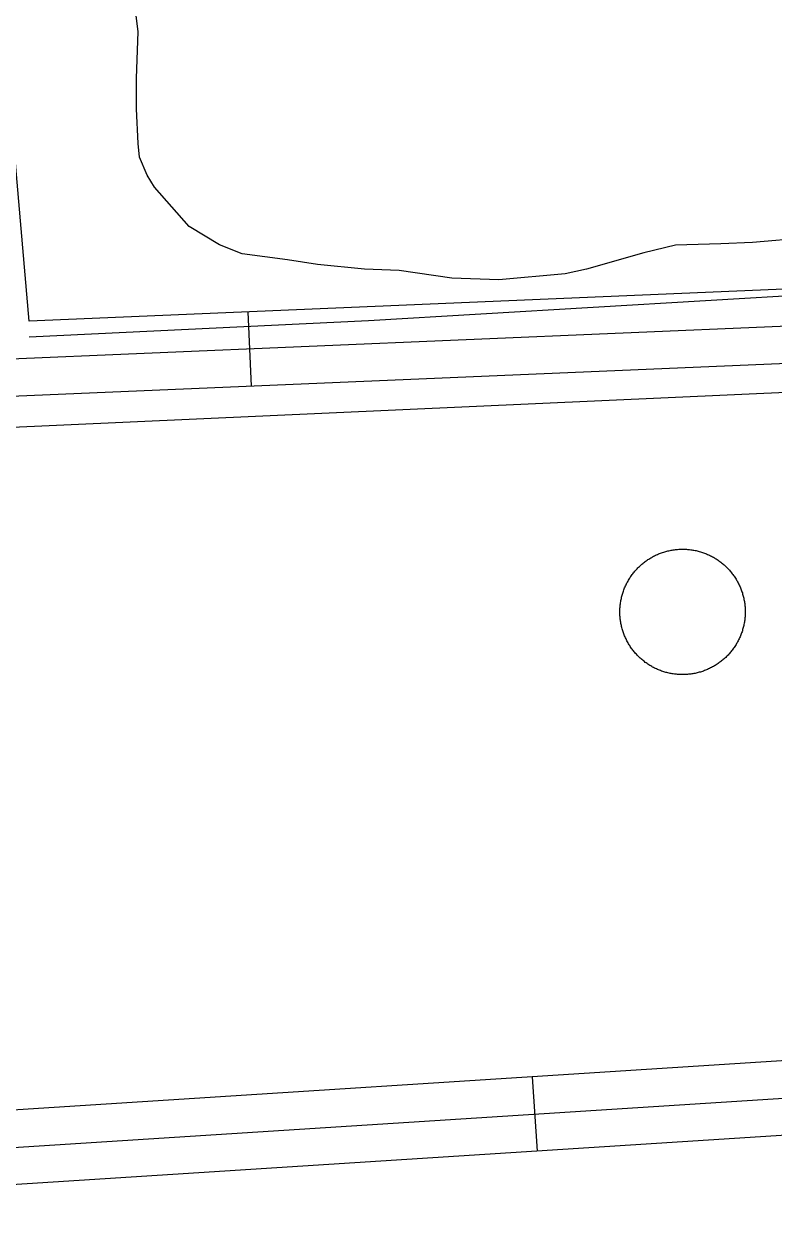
# Model space of a CAD drawing. Extents: x 3313442 to 3351311, y 721974 to 747360.
# Drawn here: x 3325815.9 to 3326118.1, y 731912.1 to 732396.6 of the extents above; entities that cross this region are included whole.
import ezdxf

# ---------------------------------------------------------------- set-up
doc = ezdxf.new("R2010")
doc.units = 0
for name, color, linetype in [('V-DOMW-TANK', 7, 'Continuous'), ('V-ROAD-CNTR', 7, 'Continuous'), ('V-SITE-VEGE', 7, 'Continuous'), ('V-TOPO-SHOR', 7, 'Continuous')]:
    doc.layers.add(name, color=color, linetype=linetype)

msp = doc.modelspace()

# ---------------------------------------------------------------- linework, layer by layer
at = {"layer": 'V-DOMW-TANK'}
for points in [[(3326062.07, 732143.41), (3326061.78, 732143.74), (3326061.51, 732144.09), (3326061.23, 732144.43), (3326060.97, 732144.79), (3326060.71, 732145.14), (3326060.46, 732145.5), (3326060.21, 732145.87), (3326059.97, 732146.24), (3326059.74, 732146.61), (3326059.51, 732146.99), (3326059.29, 732147.37), (3326059.08, 732147.76), (3326058.87, 732148.15), (3326058.67, 732148.54), (3326058.48, 732148.93), (3326058.29, 732149.33), (3326058.11, 732149.74), (3326057.94, 732150.14), (3326057.77, 732150.55), (3326057.62, 732150.96), (3326057.46, 732151.38), (3326057.32, 732151.79), (3326057.19, 732152.21), (3326057.06, 732152.64), (3326056.93, 732153.06), (3326056.82, 732153.48), (3326056.71, 732153.91), (3326056.62, 732154.34), (3326056.52, 732154.77), (3326056.44, 732155.2), (3326056.36, 732155.64), (3326056.29, 732156.07), (3326056.23, 732156.51), (3326056.18, 732156.95), (3326056.13, 732157.39), (3326056.1, 732157.82), (3326056.06, 732158.26), (3326056.04, 732158.7), (3326056.02, 732159.15), (3326056.02, 732159.59), (3326056.02, 732160.03), (3326056.02, 732160.47), (3326056.04, 732160.91), (3326056.06, 732161.35), (3326056.1, 732161.79), (3326056.13, 732162.22), (3326056.18, 732162.67), (3326056.23, 732163.1), (3326056.29, 732163.54), (3326056.36, 732163.98), (3326056.44, 732164.41), (3326056.52, 732164.84), (3326056.62, 732165.28), (3326056.71, 732165.7), (3326056.82, 732166.14), (3326056.93, 732166.56), (3326057.06, 732166.98), (3326057.19, 732167.4), (3326057.32, 732167.82), (3326057.46, 732168.24), (3326057.61, 732168.65), (3326057.77, 732169.07), (3326057.94, 732169.47), (3326058.11, 732169.88), (3326058.29, 732170.28), (3326058.48, 732170.68), (3326058.67, 732171.08), (3326058.87, 732171.47), (3326059.08, 732171.86), (3326059.29, 732172.25), (3326059.51, 732172.63), (3326059.74, 732173.01), (3326059.97, 732173.38), (3326060.21, 732173.75), (3326060.46, 732174.12), (3326060.71, 732174.48), (3326060.97, 732174.84), (3326061.23, 732175.19), (3326061.5, 732175.54), (3326061.78, 732175.88), (3326062.06, 732176.22), (3326062.35, 732176.55), (3326062.65, 732176.88), (3326062.95, 732177.2), (3326063.25, 732177.52), (3326063.57, 732177.83), (3326063.88, 732178.14), (3326064.21, 732178.44), (3326064.53, 732178.73), (3326064.87, 732179.02), (3326065.2, 732179.31), (3326065.55, 732179.58), (3326065.89, 732179.85), (3326066.25, 732180.12), (3326066.6, 732180.38), (3326066.96, 732180.63), (3326067.33, 732180.88), (3326067.7, 732181.12), (3326068.07, 732181.35), (3326068.45, 732181.58)], [(3326068.45, 732181.58), (3326068.83, 732181.8), (3326069.22, 732182.02), (3326069.6, 732182.22), (3326070, 732182.43), (3326070.39, 732182.62), (3326070.79, 732182.8), (3326071.2, 732182.98), (3326071.6, 732183.16), (3326072.01, 732183.32), (3326072.42, 732183.48), (3326072.83, 732183.63), (3326073.25, 732183.78), (3326073.67, 732183.91), (3326074.1, 732184.04), (3326074.52, 732184.16), (3326074.94, 732184.28), (3326075.37, 732184.39), (3326075.8, 732184.48), (3326076.23, 732184.58), (3326076.66, 732184.66), (3326077.1, 732184.74), (3326077.53, 732184.81), (3326077.97, 732184.87), (3326078.41, 732184.92), (3326078.84, 732184.97), (3326079.28, 732185.01), (3326079.72, 732185.04), (3326080.16, 732185.06), (3326080.6, 732185.08), (3326081.04, 732185.09), (3326081.49, 732185.09), (3326081.93, 732185.08), (3326082.37, 732185.07), (3326082.81, 732185.04), (3326083.25, 732185.01), (3326083.69, 732184.97), (3326084.12, 732184.93), (3326084.56, 732184.87), (3326085, 732184.81), (3326085.43, 732184.74), (3326085.87, 732184.67), (3326086.3, 732184.58), (3326086.73, 732184.49), (3326087.16, 732184.4), (3326087.59, 732184.29), (3326088.01, 732184.18), (3326088.44, 732184.05), (3326088.86, 732183.92), (3326089.28, 732183.79), (3326089.69, 732183.65), (3326090.11, 732183.5), (3326090.52, 732183.34), (3326090.93, 732183.17), (3326091.33, 732183), (3326091.74, 732182.82), (3326092.13, 732182.64), (3326092.53, 732182.44), (3326092.92, 732182.24), (3326093.31, 732182.04), (3326093.7, 732181.82), (3326094.08, 732181.6), (3326094.46, 732181.38), (3326094.83, 732181.14), (3326095.2, 732180.9), (3326095.57, 732180.66), (3326095.93, 732180.4), (3326096.29, 732180.15), (3326096.64, 732179.88), (3326096.98, 732179.61), (3326097.33, 732179.33), (3326097.67, 732179.05), (3326098, 732178.76), (3326098.33, 732178.47), (3326098.65, 732178.17), (3326098.97, 732177.86), (3326099.28, 732177.55), (3326099.58, 732177.23), (3326099.88, 732176.91), (3326100.18, 732176.58), (3326100.47, 732176.25), (3326100.75, 732175.91), (3326101.03, 732175.57), (3326101.3, 732175.22), (3326101.56, 732174.87), (3326101.82, 732174.51), (3326102.08, 732174.15), (3326102.32, 732173.79), (3326102.56, 732173.42), (3326102.8, 732173.04), (3326103.02, 732172.67), (3326103.24, 732172.28), (3326103.46, 732171.9), (3326103.66, 732171.51), (3326103.86, 732171.12), (3326104.06, 732170.72), (3326104.24, 732170.32), (3326104.42, 732169.92), (3326104.6, 732169.51), (3326104.76, 732169.1), (3326104.92, 732168.69)], [(3326104.92, 732168.69), (3326105.07, 732168.28), (3326105.21, 732167.86), (3326105.35, 732167.44), (3326105.48, 732167.02), (3326105.6, 732166.6), (3326105.71, 732166.17), (3326105.82, 732165.74), (3326105.92, 732165.32), (3326106.01, 732164.88), (3326106.1, 732164.45), (3326106.17, 732164.02), (3326106.24, 732163.58), (3326106.3, 732163.15), (3326106.36, 732162.71), (3326106.4, 732162.27), (3326106.44, 732161.83), (3326106.47, 732161.39), (3326106.49, 732160.95), (3326106.51, 732160.51), (3326106.52, 732160.07), (3326106.52, 732159.63), (3326106.51, 732159.19), (3326106.5, 732158.75), (3326106.47, 732158.31), (3326106.44, 732157.87), (3326106.4, 732157.43), (3326106.36, 732156.99), (3326106.3, 732156.55), (3326106.24, 732156.11), (3326106.17, 732155.68), (3326106.1, 732155.24), (3326106.01, 732154.81), (3326105.92, 732154.38), (3326105.82, 732153.95), (3326105.72, 732153.52), (3326105.6, 732153.1), (3326105.48, 732152.67), (3326105.35, 732152.25), (3326105.22, 732151.83), (3326105.07, 732151.42), (3326104.92, 732151), (3326104.76, 732150.59), (3326104.6, 732150.18), (3326104.43, 732149.77), (3326104.25, 732149.37), (3326104.06, 732148.97), (3326103.87, 732148.58), (3326103.67, 732148.18), (3326103.46, 732147.8), (3326103.25, 732147.41), (3326103.03, 732147.03), (3326102.8, 732146.65), (3326102.57, 732146.27), (3326102.33, 732145.9), (3326102.08, 732145.54), (3326101.83, 732145.18), (3326101.57, 732144.82), (3326101.3, 732144.47), (3326101.03, 732144.12), (3326100.75, 732143.78)], [(3326100.75, 732143.78), (3326100.47, 732143.44), (3326100.18, 732143.1), (3326099.89, 732142.78), (3326099.59, 732142.45), (3326099.28, 732142.14), (3326098.97, 732141.83), (3326098.65, 732141.52), (3326098.33, 732141.22), (3326098, 732140.92), (3326097.67, 732140.63), (3326097.33, 732140.35), (3326096.99, 732140.07), (3326096.64, 732139.8), (3326096.29, 732139.54), (3326095.94, 732139.28), (3326095.57, 732139.02), (3326095.21, 732138.78), (3326094.84, 732138.53), (3326094.46, 732138.3), (3326094.09, 732138.07), (3326093.7, 732137.85), (3326093.32, 732137.64), (3326092.93, 732137.43), (3326092.54, 732137.23), (3326092.14, 732137.04), (3326091.74, 732136.85), (3326091.34, 732136.67), (3326090.93, 732136.5), (3326090.53, 732136.33), (3326090.11, 732136.18), (3326089.7, 732136.02), (3326089.28, 732135.88), (3326088.87, 732135.74), (3326088.44, 732135.61), (3326088.02, 732135.49), (3326087.59, 732135.38), (3326087.17, 732135.27), (3326086.74, 732135.17), (3326086.31, 732135.08), (3326085.87, 732134.99), (3326085.44, 732134.92), (3326085, 732134.85), (3326084.57, 732134.79), (3326084.13, 732134.73), (3326083.69, 732134.69), (3326083.25, 732134.65), (3326082.81, 732134.62), (3326082.37, 732134.59), (3326081.93, 732134.58), (3326081.49, 732134.57), (3326081.05, 732134.57), (3326080.61, 732134.58), (3326080.17, 732134.59), (3326079.73, 732134.61), (3326079.29, 732134.65), (3326078.85, 732134.68), (3326078.41, 732134.73), (3326077.98, 732134.78), (3326077.54, 732134.84), (3326077.1, 732134.91), (3326076.67, 732134.99), (3326076.24, 732135.07), (3326075.81, 732135.16), (3326075.38, 732135.26), (3326074.95, 732135.37), (3326074.52, 732135.48), (3326074.1, 732135.6), (3326073.68, 732135.73), (3326073.26, 732135.87), (3326072.84, 732136.01), (3326072.43, 732136.16), (3326072.02, 732136.32), (3326071.61, 732136.48), (3326071.2, 732136.65), (3326070.8, 732136.83), (3326070.4, 732137.02), (3326070, 732137.21), (3326069.61, 732137.41), (3326069.22, 732137.62), (3326068.83, 732137.83), (3326068.45, 732138.05), (3326068.08, 732138.28), (3326067.7, 732138.51), (3326067.33, 732138.75), (3326066.97, 732139), (3326066.61, 732139.25), (3326066.25, 732139.51), (3326065.9, 732139.78), (3326065.55, 732140.05), (3326065.21, 732140.32), (3326064.87, 732140.6), (3326064.54, 732140.9), (3326064.21, 732141.19), (3326063.89, 732141.49), (3326063.57, 732141.8), (3326063.26, 732142.11), (3326062.95, 732142.43), (3326062.65, 732142.75), (3326062.36, 732143.07), (3326062.07, 732143.41)]]:
    msp.add_lwpolyline(points, dxfattribs=at)
at = {"layer": 'V-ROAD-CNTR'}
for p, q in [((3325907.54, 732250.69), (3325906.26, 732280.66)), ((3326022.78, 731942.62), (3326020.86, 731972.56))]:
    msp.add_line(p, q, dxfattribs=at)
for points in [[(3325817.96, 732276.91), (3325790.53, 732594.35), (3325778.79, 732630.12), (3325758.25, 732660.83), (3325725.11, 732682.67), (3325685.15, 732689.17), (3325366.11, 732671.43), (3325333.65, 732653.94), (3325298.39, 732615.28), (3325285.21, 732576.26)], [(3327955.05, 732352.67), (3325361.43, 732242.51)], [(3327955.69, 732337.68), (3325595.8, 732237.45)], [(3326435.76, 732303.15), (3325817.96, 732276.91)], [(3326305.44, 731990.8), (3325610.27, 731946.24)], [(3325312.29, 731912.11), (3326321.21, 731976.78)], [(3326307.5, 731960.88), (3325611.76, 731916.27)]]:
    msp.add_lwpolyline(points, dxfattribs=at)
at = {"layer": 'V-SITE-VEGE'}
msp.add_lwpolyline([(3326131.35, 732310.47), (3326109.44, 732308.67), (3326096.67, 732308.07), (3326078.42, 732307.49), (3326065.64, 732304.46), (3326042.51, 732297.8), (3326033.99, 732295.98), (3326007.22, 732293.58), (3325988.36, 732294.21), (3325967.07, 732297.28), (3325953.08, 732297.9), (3325934.22, 732299.75), (3325922.06, 732301.59), (3325903.81, 732304.05), (3325894.69, 732307.71), (3325882.53, 732315.02), (3325868.56, 732330.86), (3325865.52, 732335.73), (3325862.48, 732343.03), (3325861.89, 732348.51), (3325861.29, 732362.5), (3325861.31, 732374.67), (3325861.94, 732393.53), (3325860.13, 732407.52)], dxfattribs=at)
at = {"layer": 'V-TOPO-SHOR'}
msp.add_line((3326276.02, 732255.05), (3325601.48, 732224.55), dxfattribs=at)
msp.add_lwpolyline([(3326431.8, 732302.27), (3326135.73, 732287.84), (3325954.7, 732277.08), (3325818.05, 732270.43)], dxfattribs=at)

doc.saveas('drawing.dxf')
